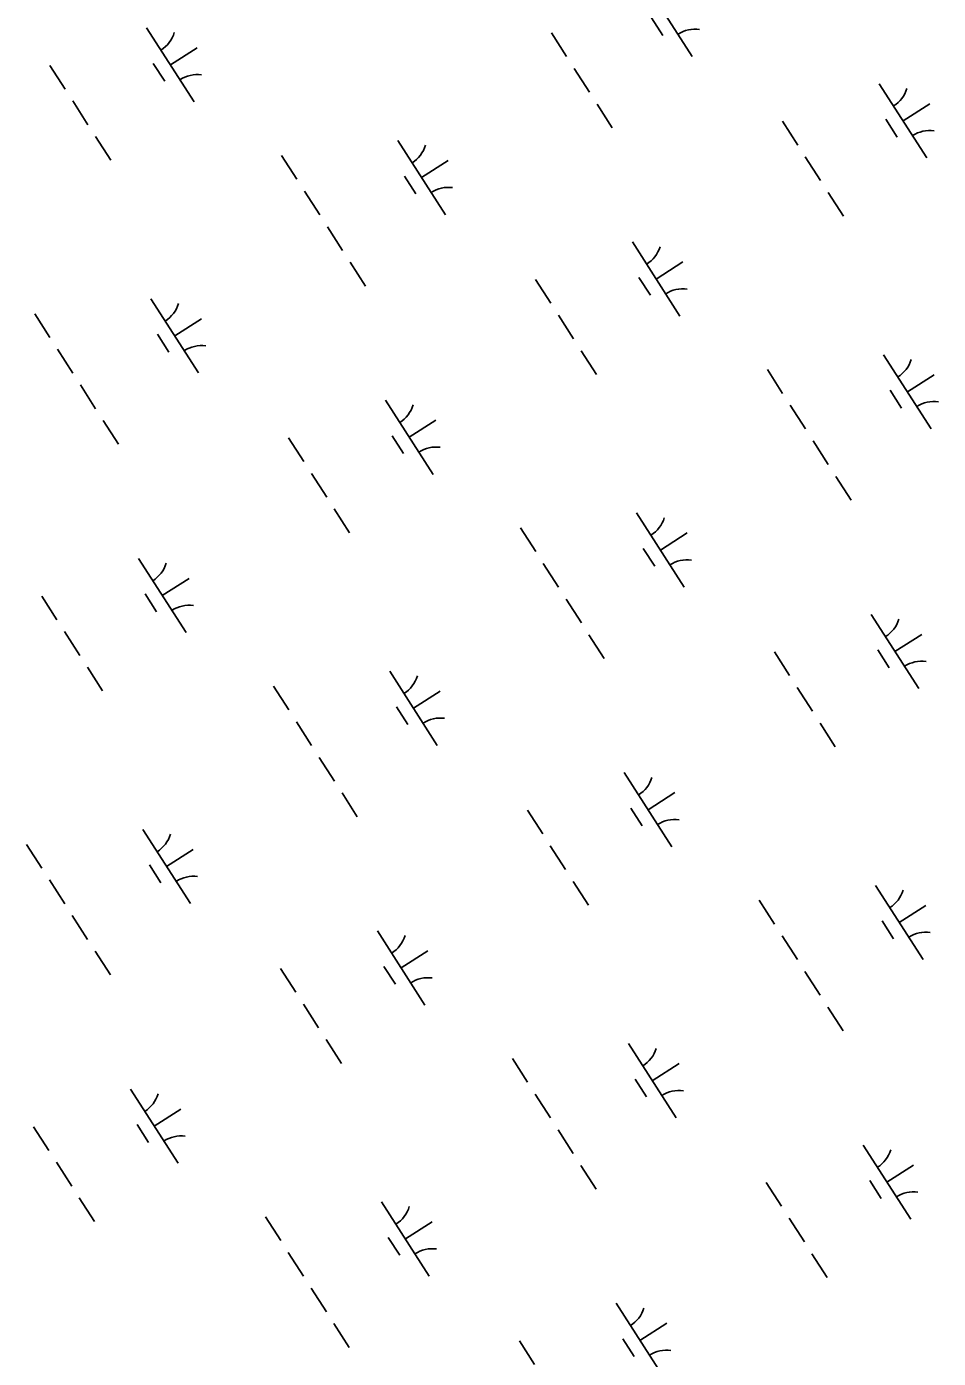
# Model space of a CAD drawing. Extents: x 3962991 to 3983549, y 181631 to 204078.
# Drawn here: x 3973774 to 3974291, y 194775 to 195531 of the extents above; entities that cross this region are included whole.
import ezdxf

# ---------------------------------------------------------------- set-up
doc = ezdxf.new("R2010")
doc.units = 0
doc.layers.add('V-WETL-SWMP', color=7, linetype='Continuous')

msp = doc.modelspace()

# ---------------------------------------------------------------- linework, layer by layer
at = {"layer": 'V-WETL-SWMP'}
for p, q in [((3974124.19, 195555.84), (3974151.18, 195513.75)), ((3974127.95, 195535.68), (3974134.43, 195525.58)), ((3973841.71, 195530.02), (3973868.7, 195487.93)), ((3974071.26, 195527.16), (3974079.9, 195513.69)), ((3973855.2, 195508.97), (3973870.36, 195518.69)), ((3973786.81, 195508.72), (3973795.44, 195495.25)), ((3973845.47, 195509.86), (3973851.95, 195499.76)), ((3974084.22, 195506.96), (3974092.85, 195493.49)), ((3974257.22, 195498.3), (3974284.2, 195456.21)), ((3973799.76, 195488.52), (3973808.39, 195475.05)), ((3974097.17, 195486.75), (3974105.81, 195473.29)), ((3974270.71, 195477.25), (3974285.86, 195486.97)), ((3974202.31, 195477), (3974210.95, 195463.53)), ((3974260.98, 195478.14), (3974267.45, 195468.04)), ((3973812.71, 195468.31), (3973821.35, 195454.84)), ((3973984.16, 195466.07), (3974011.15, 195423.98)), ((3973918.28, 195457.59), (3973926.92, 195444.13)), ((3973997.65, 195445.02), (3974012.81, 195454.74)), ((3974215.26, 195456.8), (3974223.9, 195443.33)), ((3973987.92, 195445.91), (3973994.4, 195435.81)), ((3973931.23, 195437.39), (3973939.87, 195423.92)), ((3974228.22, 195436.59), (3974236.85, 195423.13)), ((3973944.19, 195417.19), (3973952.82, 195403.72)), ((3974117.18, 195408.53), (3974144.17, 195366.43)), ((3974130.68, 195387.48), (3974145.83, 195397.2)), ((3973957.14, 195396.98), (3973965.77, 195383.51)), ((3974062.28, 195387.23), (3974070.91, 195373.76)), ((3974120.94, 195388.37), (3974127.42, 195378.27)), ((3973844.13, 195376.3), (3973871.11, 195334.2)), ((3973778.25, 195367.82), (3973786.88, 195354.35)), ((3974075.23, 195367.03), (3974083.87, 195353.56)), ((3973857.62, 195355.25), (3973872.77, 195364.96)), ((3973847.89, 195356.14), (3973854.36, 195346.03)), ((3973791.2, 195347.62), (3973799.84, 195334.15)), ((3974088.19, 195346.82), (3974096.82, 195333.35)), ((3974259.63, 195344.58), (3974286.62, 195302.48)), ((3974193.75, 195336.1), (3974202.39, 195322.63)), ((3974273.13, 195323.53), (3974288.28, 195333.24)), ((3973804.15, 195327.41), (3973812.79, 195313.94)), ((3974263.39, 195324.42), (3974269.87, 195314.31)), ((3973977.15, 195318.75), (3974004.14, 195276.66)), ((3974206.71, 195315.9), (3974215.34, 195302.43)), ((3973817.11, 195307.21), (3973825.74, 195293.74)), ((3973990.65, 195297.71), (3974005.8, 195307.42)), ((3973922.25, 195297.46), (3973930.88, 195283.99)), ((3973980.91, 195298.59), (3973987.39, 195288.49)), ((3974219.66, 195295.69), (3974228.29, 195282.22)), ((3973935.2, 195277.25), (3973943.84, 195263.78)), ((3974232.61, 195275.49), (3974241.25, 195262.02)), ((3973948.15, 195257.05), (3973956.79, 195243.58)), ((3974119.6, 195254.8), (3974146.59, 195212.71)), ((3974053.72, 195246.33), (3974062.36, 195232.86)), ((3974133.09, 195233.76), (3974148.25, 195243.47)), ((3974123.36, 195234.64), (3974129.84, 195224.54)), ((3973837.12, 195228.98), (3973864.11, 195186.89)), ((3974066.67, 195226.12), (3974075.31, 195212.65)), ((3973850.61, 195207.93), (3973865.77, 195217.65)), ((3973840.88, 195208.82), (3973847.36, 195198.72)), ((3973782.22, 195207.68), (3973790.85, 195194.21)), ((3974079.63, 195205.92), (3974088.26, 195192.45)), ((3974252.63, 195197.26), (3974279.61, 195155.17)), ((3973795.17, 195187.48), (3973803.8, 195174.01)), ((3974092.58, 195185.71), (3974101.22, 195172.25)), ((3974266.12, 195176.21), (3974281.27, 195185.93)), ((3974197.72, 195175.96), (3974206.36, 195162.49)), ((3974256.39, 195177.1), (3974262.86, 195167)), ((3973808.12, 195167.27), (3973816.76, 195153.8)), ((3973979.57, 195165.03), (3974006.56, 195122.94)), ((3973913.69, 195156.55), (3973922.33, 195143.09)), ((3974210.67, 195155.76), (3974219.31, 195142.29)), ((3973993.06, 195143.98), (3974008.22, 195153.7)), ((3973983.33, 195144.87), (3973989.81, 195134.77)), ((3973926.64, 195136.35), (3973935.28, 195122.88)), ((3974223.63, 195135.56), (3974232.26, 195122.09)), ((3973939.6, 195116.15), (3973948.23, 195102.68)), ((3974112.59, 195107.49), (3974139.58, 195065.39)), ((3973952.55, 195095.94), (3973961.18, 195082.47)), ((3974126.09, 195086.44), (3974141.24, 195096.16)), ((3974116.35, 195087.33), (3974122.83, 195077.23)), ((3974057.69, 195086.19), (3974066.32, 195072.72)), ((3973839.54, 195075.26), (3973866.52, 195033.16)), ((3973773.66, 195066.78), (3973782.29, 195053.31)), ((3974070.64, 195065.99), (3974079.28, 195052.52)), ((3973853.03, 195054.21), (3973868.18, 195063.92)), ((3973843.3, 195055.1), (3973849.77, 195044.99)), ((3973786.61, 195046.58), (3973795.25, 195033.11)), ((3974083.6, 195045.78), (3974092.23, 195032.31)), ((3974255.04, 195043.54), (3974282.03, 195001.44)), ((3974189.16, 195035.06), (3974197.8, 195021.59)), ((3974268.54, 195022.49), (3974283.69, 195032.2)), ((3973799.56, 195026.37), (3973808.2, 195012.9)), ((3974258.8, 195023.38), (3974265.28, 195013.27)), ((3973972.56, 195017.71), (3973999.55, 194975.62)), ((3974202.12, 195014.86), (3974210.75, 195001.39)), ((3973812.52, 195006.17), (3973821.15, 194992.7)), ((3973986.06, 194996.67), (3974001.21, 195006.38)), ((3973976.32, 194997.55), (3973982.8, 194987.45)), ((3973917.66, 194996.42), (3973926.29, 194982.95)), ((3974215.07, 194994.65), (3974223.7, 194981.18)), ((3973930.61, 194976.21), (3973939.25, 194962.74)), ((3974228.02, 194974.45), (3974236.66, 194960.98)), ((3973943.56, 194956.01), (3973952.2, 194942.54)), ((3974115.01, 194953.76), (3974142, 194911.67)), ((3974049.13, 194945.29), (3974057.77, 194931.82)), ((3974128.5, 194932.72), (3974143.66, 194942.43)), ((3974118.77, 194933.6), (3974125.25, 194923.5)), ((3973832.53, 194927.94), (3973859.52, 194885.85)), ((3974062.08, 194925.08), (3974070.72, 194911.61)), ((3973846.02, 194906.89), (3973861.18, 194916.61)), ((3973777.63, 194906.64), (3973786.26, 194893.17)), ((3973836.29, 194907.78), (3973842.77, 194897.68)), ((3974075.04, 194904.88), (3974083.67, 194891.41)), ((3974248.04, 194896.22), (3974275.02, 194854.13)), ((3973790.58, 194886.44), (3973799.21, 194872.97)), ((3974087.99, 194884.67), (3974096.63, 194871.21)), ((3974261.53, 194875.17), (3974276.68, 194884.89)), ((3974251.8, 194876.06), (3974258.27, 194865.96)), ((3974193.13, 194874.92), (3974201.77, 194861.45)), ((3973803.53, 194866.23), (3973812.17, 194852.76)), ((3973974.98, 194863.99), (3974001.97, 194821.9)), ((3973909.1, 194855.51), (3973917.73, 194842.05)), ((3974206.08, 194854.72), (3974214.72, 194841.25)), ((3973988.47, 194842.94), (3974003.63, 194852.66)), ((3973978.74, 194843.83), (3973985.22, 194833.73)), ((3973922.05, 194835.31), (3973930.69, 194821.84)), ((3974219.04, 194834.52), (3974227.67, 194821.05)), ((3973935.01, 194815.11), (3973943.64, 194801.64)), ((3974108, 194806.45), (3974134.99, 194764.35)), ((3973947.96, 194794.9), (3973956.59, 194781.43)), ((3974121.5, 194785.4), (3974136.65, 194795.12)), ((3974053.1, 194785.15), (3974061.73, 194771.68)), ((3974111.76, 194786.29), (3974118.24, 194776.19))]:
    msp.add_line(p, q, dxfattribs=at)
for centre, start, end in [((3973840.5, 195532.35), 301.89187, 343.43553), ((3974152.79, 195511.67), 81.89186, 123.43552), ((3973870.31, 195485.85), 81.89186, 123.43552), ((3974256, 195500.64), 301.89187, 343.43553), ((3974285.82, 195454.13), 81.89186, 123.43552), ((3973982.95, 195468.4), 301.89187, 343.43553), ((3974012.76, 195421.9), 81.89186, 123.43552), ((3974115.97, 195410.86), 301.89187, 343.43553), ((3974145.78, 195364.36), 81.89186, 123.43552), ((3973842.91, 195378.63), 301.89187, 343.43553), ((3973872.73, 195332.12), 81.89186, 123.43552), ((3974258.42, 195346.91), 301.89187, 343.43553), ((3973975.94, 195321.09), 301.89187, 343.43553), ((3974288.23, 195300.4), 81.89186, 123.43552), ((3974005.75, 195274.58), 81.89186, 123.43552), ((3974118.39, 195257.14), 301.89187, 343.43553), ((3973835.91, 195231.32), 301.89187, 343.43553), ((3974148.2, 195210.63), 81.89186, 123.43552), ((3973865.72, 195184.81), 81.89186, 123.43552), ((3974251.41, 195199.6), 301.89187, 343.43553), ((3974281.23, 195153.09), 81.89186, 123.43552), ((3973978.36, 195167.36), 301.89187, 343.43553), ((3974008.17, 195120.86), 81.89186, 123.43552), ((3974111.38, 195109.82), 301.89187, 343.43553), ((3974141.19, 195063.32), 81.89186, 123.43552), ((3973838.32, 195077.59), 301.89187, 343.43553), ((3973868.14, 195031.08), 81.89186, 123.43552), ((3974253.83, 195045.87), 301.89187, 343.43553), ((3973971.35, 195020.05), 301.89187, 343.43553), ((3974283.64, 194999.36), 81.89186, 123.43552), ((3974001.16, 194973.54), 81.89186, 123.43552), ((3974113.8, 194956.1), 301.89187, 343.43553), ((3973831.32, 194930.28), 301.89187, 343.43553), ((3974143.61, 194909.59), 81.89186, 123.43552), ((3973861.13, 194883.77), 81.89186, 123.43552), ((3974246.82, 194898.56), 301.89187, 343.43553), ((3974276.64, 194852.05), 81.89186, 123.43552), ((3973973.77, 194866.32), 301.89187, 343.43553), ((3974003.58, 194819.82), 81.89186, 123.43552), ((3974106.79, 194808.78), 301.89187, 343.43553), ((3974136.6, 194762.28), 81.89186, 123.43552)]:
    msp.add_arc(centre, 17.62, start, end, dxfattribs=at)

doc.saveas('drawing.dxf')
